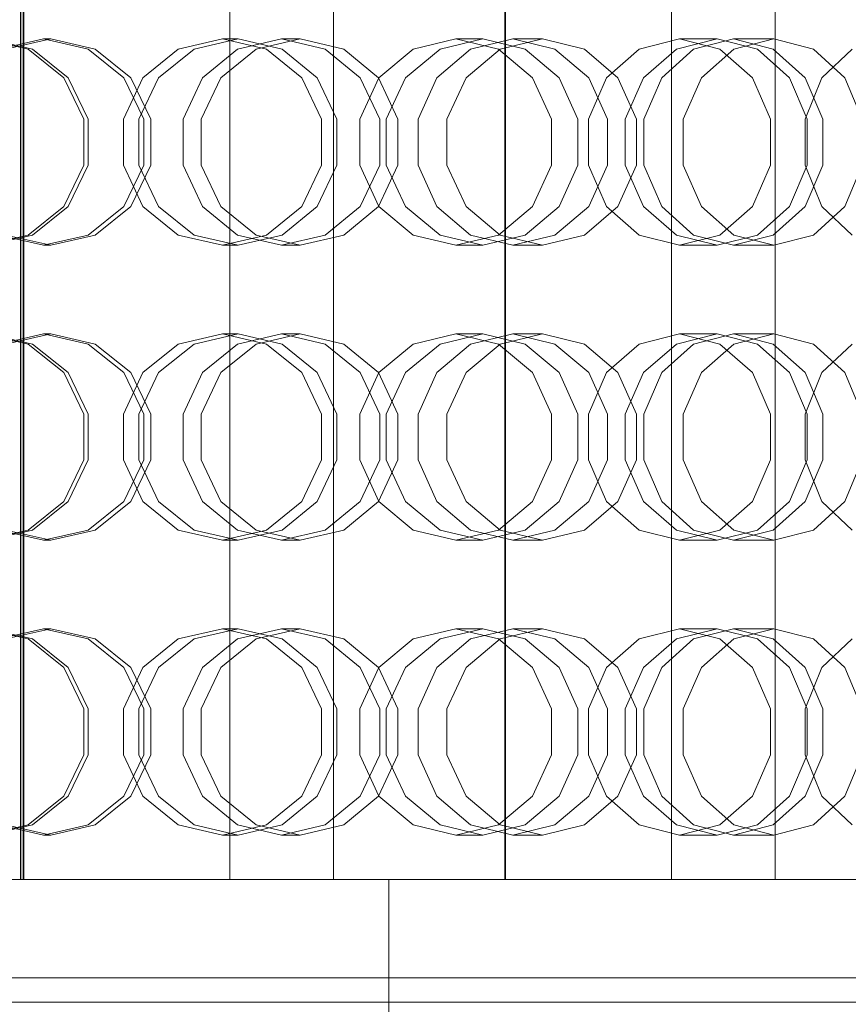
# Model space of a CAD drawing. Header units: millimetres. Extents: x -2233 to 61924, y -68080 to 6847.
# Tile 629 of 656: x 25276 to 25444, y -18185 to -17985. Entities that reach past the tile are written whole.
import ezdxf

# ---------------------------------------------------------------- set-up
doc = ezdxf.new("R2010")
doc.units = ezdxf.units.MM
doc.layers.add('superior_briquetadora', color=7, linetype='Continuous', lineweight=0)
doc.layers.add('superior_C05', color=7, linetype='Continuous', lineweight=0)

msp = doc.modelspace()

# ---------------------------------------------------------------- linework, layer by layer
at = {"layer": 'superior_briquetadora'}
for p, q in [((25275.981, -18160), (25275.981, -17800)), ((25276.085, -18160), (25276.085, -17800)), ((25276.55, -17800), (25276.55, -18160)), ((25276.655, -18160), (25276.655, -17800)), ((25318.548, -18160), (25318.548, -17800)), ((25339.646, -18160), (25339.646, -17800)), ((25374.567, -17800), (25374.567, -18160)), ((25374.667, -18160), (25374.667, -17800)), ((25408.44, -18160), (25408.44, -17800)), ((25429.538, -18160), (25429.538, -17800)), ((25277.532, -17991.08), (25268.431, -17989)), ((25269.314, -17989), (25278.411, -17991.08)), ((25271.571, -17991.08), (25280.652, -17989)), ((25282.123, -17989), (25273.032, -17991.08)), ((25280.652, -17989), (25282.123, -17989)), ((25280.652, -17989), (25289.733, -17991.08)), ((25291.196, -17991.08), (25282.123, -17989)), ((25317.065, -17989), (25308.1, -17991.08)), ((25311.303, -17991.08), (25320.287, -17989)), ((25317.065, -17989), (25320.287, -17989)), ((25326.029, -17991.08), (25317.065, -17989)), ((25320.17, -17991.08), (25329.076, -17989)), ((25320.287, -17989), (25329.233, -17991.08)), ((25332.876, -17989), (25323.947, -17991.08)), ((25329.076, -17989), (25332.876, -17989)), ((25329.076, -17989), (25337.982, -17991.08)), ((25341.761, -17991.08), (25332.876, -17989)), ((25364.552, -17989), (25355.877, -17991.08)), ((25361.35, -17991.08), (25370.058, -17989)), ((25364.552, -17989), (25370.058, -17989)), ((25373.226, -17991.08), (25364.552, -17989)), ((25367.57, -17991.08), (25376.149, -17989)), ((25370.058, -17989), (25378.701, -17991.08)), ((25382.213, -17989), (25373.597, -17991.08)), ((25376.149, -17989), (25382.213, -17989)), ((25376.149, -17989), (25384.727, -17991.08)), ((25390.757, -17991.08), (25382.213, -17989)), ((25410.08, -17989), (25401.843, -17991.08)), ((25409.493, -17991.08), (25417.776, -17989)), ((25410.08, -17989), (25417.776, -17989)), ((25418.317, -17991.08), (25410.08, -17989)), ((25412.959, -17991.08), (25421.064, -17989)), ((25417.776, -17989), (25425.968, -17991.08)), ((25421.064, -17989), (25429.288, -17989)), ((25421.064, -17989), (25429.169, -17991.08)), ((25429.288, -17989), (25421.134, -17991.08)), ((25437.345, -17991.08), (25429.288, -17989)), ((25284.83, -17996.907), (25277.532, -17991.08)), ((25278.411, -17991.08), (25285.696, -17996.906)), ((25289.733, -17991.08), (25297.015, -17996.907)), ((25298.458, -17996.906), (25291.196, -17991.08)), ((25308.1, -17991.08), (25300.911, -17996.907)), ((25304.072, -17996.906), (25311.303, -17991.08)), ((25313.028, -17996.907), (25320.17, -17991.08)), ((25323.947, -17991.08), (25316.755, -17996.906)), ((25333.218, -17996.907), (25326.029, -17991.08)), ((25329.233, -17991.08), (25336.378, -17996.906)), ((25337.982, -17991.08), (25345.124, -17996.907)), ((25348.852, -17996.906), (25341.761, -17991.08)), ((25355.877, -17991.08), (25348.92, -17996.907)), ((25354.322, -17996.906), (25361.35, -17991.08)), ((25360.69, -17996.907), (25367.57, -17991.08)), ((25373.597, -17991.08), (25366.638, -17996.906)), ((25380.183, -17996.907), (25373.226, -17991.08)), ((25378.701, -17991.08), (25385.584, -17996.906)), ((25384.727, -17991.08), (25391.607, -17996.907)), ((25397.555, -17996.906), (25390.757, -17991.08)), ((25401.843, -17991.08), (25395.238, -17996.907)), ((25402.787, -17996.906), (25409.493, -17991.08)), ((25406.459, -17996.907), (25412.959, -17991.08)), ((25421.134, -17991.08), (25414.527, -17996.906)), ((25424.922, -17996.907), (25418.317, -17991.08)), ((25425.968, -17991.08), (25432.471, -17996.906)), ((25429.169, -17991.08), (25435.668, -17996.907)), ((25443.735, -17996.906), (25437.345, -17991.08)), ((25445.213, -17991.08), (25439.072, -17996.907)), ((25288.88, -18005.327), (25284.83, -17996.907)), ((25285.696, -17996.906), (25289.737, -18005.326)), ((25300.911, -17996.907), (25296.922, -18005.327)), ((25297.015, -17996.907), (25301.057, -18005.327)), ((25302.484, -18005.326), (25298.458, -17996.906)), ((25300.049, -18005.326), (25304.072, -17996.906)), ((25309.064, -18005.327), (25313.028, -17996.907)), ((25316.755, -17996.906), (25312.751, -18005.326)), ((25337.207, -18005.327), (25333.218, -17996.907)), ((25336.378, -17996.906), (25340.334, -18005.326)), ((25348.92, -17996.907), (25345.06, -18005.327)), ((25345.124, -17996.907), (25349.088, -18005.327)), ((25352.775, -18005.326), (25348.852, -17996.906)), ((25350.402, -18005.326), (25354.322, -17996.906)), ((25356.872, -18005.327), (25360.69, -17996.907)), ((25366.638, -17996.906), (25362.756, -18005.326)), ((25384.044, -18005.327), (25380.183, -17996.907)), ((25385.584, -17996.906), (25389.386, -18005.326)), ((25395.238, -17996.907), (25391.572, -18005.327)), ((25391.607, -17996.907), (25395.425, -18005.327)), ((25401.309, -18005.326), (25397.555, -17996.906)), ((25399.04, -18005.326), (25402.787, -17996.906)), ((25402.852, -18005.327), (25406.459, -17996.907)), ((25414.527, -17996.906), (25410.832, -18005.326)), ((25428.588, -18005.327), (25424.922, -17996.907)), ((25432.471, -17996.906), (25436.055, -18005.326)), ((25439.072, -17996.907), (25435.664, -18005.327)), ((25435.668, -17996.907), (25439.275, -18005.327)), ((25447.255, -18005.326), (25443.735, -17996.906)), ((25288.88, -18014.673), (25288.88, -18005.327)), ((25289.737, -18005.326), (25289.737, -18014.674)), ((25296.922, -18005.327), (25296.922, -18014.673)), ((25300.049, -18014.674), (25300.049, -18005.326)), ((25301.057, -18005.327), (25301.057, -18014.673)), ((25302.484, -18014.674), (25302.484, -18005.326)), ((25309.064, -18014.673), (25309.064, -18005.327)), ((25312.751, -18005.326), (25312.751, -18014.674)), ((25337.207, -18014.673), (25337.207, -18005.327)), ((25340.334, -18005.326), (25340.334, -18014.674)), ((25345.06, -18005.327), (25345.06, -18014.673)), ((25349.088, -18005.327), (25349.088, -18014.673)), ((25350.402, -18014.674), (25350.402, -18005.326)), ((25352.775, -18014.674), (25352.775, -18005.326)), ((25356.872, -18014.673), (25356.872, -18005.327)), ((25362.756, -18005.326), (25362.756, -18014.674)), ((25384.044, -18014.673), (25384.044, -18005.327)), ((25389.386, -18005.326), (25389.386, -18014.674)), ((25391.572, -18005.327), (25391.572, -18014.673)), ((25395.425, -18005.327), (25395.425, -18014.673)), ((25399.04, -18014.674), (25399.04, -18005.326)), ((25401.309, -18014.674), (25401.309, -18005.326)), ((25402.852, -18014.673), (25402.852, -18005.327)), ((25410.832, -18005.326), (25410.832, -18014.674)), ((25428.588, -18014.673), (25428.588, -18005.327)), ((25435.664, -18005.327), (25435.664, -18014.673)), ((25436.055, -18005.326), (25436.055, -18014.674)), ((25439.275, -18005.327), (25439.275, -18014.673)), ((25284.83, -18023.093), (25288.88, -18014.673)), ((25289.737, -18014.674), (25285.696, -18023.094)), ((25296.922, -18014.673), (25300.911, -18023.093)), ((25301.057, -18014.673), (25297.015, -18023.093)), ((25298.458, -18023.094), (25302.484, -18014.674)), ((25304.072, -18023.094), (25300.049, -18014.674)), ((25313.028, -18023.093), (25309.064, -18014.673)), ((25312.751, -18014.674), (25316.755, -18023.094)), ((25333.218, -18023.093), (25337.207, -18014.673)), ((25340.334, -18014.674), (25336.378, -18023.094)), ((25345.06, -18014.673), (25348.92, -18023.093)), ((25349.088, -18014.673), (25345.124, -18023.093)), ((25348.852, -18023.094), (25352.775, -18014.674)), ((25354.322, -18023.094), (25350.402, -18014.674)), ((25360.69, -18023.093), (25356.872, -18014.673)), ((25362.756, -18014.674), (25366.638, -18023.094)), ((25380.183, -18023.093), (25384.044, -18014.673)), ((25389.386, -18014.674), (25385.584, -18023.094)), ((25391.572, -18014.673), (25395.238, -18023.093)), ((25395.425, -18014.673), (25391.607, -18023.093)), ((25397.555, -18023.094), (25401.309, -18014.674)), ((25402.787, -18023.094), (25399.04, -18014.674)), ((25406.459, -18023.093), (25402.852, -18014.673)), ((25410.832, -18014.674), (25414.527, -18023.094)), ((25424.922, -18023.093), (25428.588, -18014.673)), ((25436.055, -18014.674), (25432.471, -18023.094)), ((25435.664, -18014.673), (25439.072, -18023.093)), ((25439.275, -18014.673), (25435.668, -18023.093)), ((25443.735, -18023.094), (25447.255, -18014.674)), ((25277.532, -18028.92), (25284.83, -18023.093)), ((25285.696, -18023.094), (25278.41, -18028.92)), ((25297.015, -18023.093), (25289.733, -18028.92)), ((25291.196, -18028.92), (25298.458, -18023.094)), ((25300.911, -18023.093), (25308.1, -18028.92)), ((25311.303, -18028.92), (25304.072, -18023.094)), ((25320.17, -18028.92), (25313.028, -18023.093)), ((25316.755, -18023.094), (25323.947, -18028.92)), ((25326.029, -18028.92), (25333.218, -18023.093)), ((25336.378, -18023.094), (25329.233, -18028.92)), ((25345.124, -18023.093), (25337.982, -18028.92)), ((25341.761, -18028.92), (25348.852, -18023.094)), ((25348.92, -18023.093), (25355.877, -18028.92)), ((25361.35, -18028.92), (25354.322, -18023.094)), ((25367.57, -18028.92), (25360.69, -18023.093)), ((25366.638, -18023.094), (25373.597, -18028.92)), ((25373.226, -18028.92), (25380.183, -18023.093)), ((25385.584, -18023.094), (25378.701, -18028.92)), ((25391.607, -18023.093), (25384.727, -18028.92)), ((25390.757, -18028.92), (25397.555, -18023.094)), ((25395.238, -18023.093), (25401.843, -18028.92)), ((25409.493, -18028.92), (25402.787, -18023.094)), ((25412.959, -18028.92), (25406.459, -18023.093)), ((25414.527, -18023.094), (25421.134, -18028.92)), ((25418.317, -18028.92), (25424.922, -18023.093)), ((25432.471, -18023.094), (25425.968, -18028.92)), ((25435.668, -18023.093), (25429.169, -18028.92)), ((25437.345, -18028.92), (25443.735, -18023.094)), ((25439.072, -18023.093), (25445.213, -18028.92)), ((25268.431, -18031), (25277.532, -18028.92)), ((25278.41, -18028.92), (25269.314, -18031)), ((25280.652, -18031), (25271.571, -18028.92)), ((25273.032, -18028.92), (25282.123, -18031)), ((25289.733, -18028.92), (25280.652, -18031)), ((25282.123, -18031), (25291.196, -18028.92)), ((25308.1, -18028.92), (25317.065, -18031)), ((25320.287, -18031), (25311.303, -18028.92)), ((25317.065, -18031), (25326.029, -18028.92)), ((25329.076, -18031), (25320.17, -18028.92)), ((25329.233, -18028.92), (25320.287, -18031)), ((25323.947, -18028.92), (25332.876, -18031)), ((25337.982, -18028.92), (25329.076, -18031)), ((25332.876, -18031), (25341.761, -18028.92)), ((25355.877, -18028.92), (25364.552, -18031)), ((25370.058, -18031), (25361.35, -18028.92)), ((25364.552, -18031), (25373.226, -18028.92)), ((25376.149, -18031), (25367.57, -18028.92)), ((25378.701, -18028.92), (25370.058, -18031)), ((25373.597, -18028.92), (25382.213, -18031)), ((25384.727, -18028.92), (25376.149, -18031)), ((25382.213, -18031), (25390.757, -18028.92)), ((25401.843, -18028.92), (25410.08, -18031)), ((25417.776, -18031), (25409.493, -18028.92)), ((25410.08, -18031), (25418.317, -18028.92)), ((25421.064, -18031), (25412.959, -18028.92)), ((25425.968, -18028.92), (25417.776, -18031)), ((25429.169, -18028.92), (25421.064, -18031)), ((25421.134, -18028.92), (25429.288, -18031)), ((25429.288, -18031), (25437.345, -18028.92)), ((25280.652, -18031), (25282.123, -18031)), ((25317.065, -18031), (25320.287, -18031)), ((25329.076, -18031), (25332.876, -18031)), ((25364.552, -18031), (25370.058, -18031)), ((25376.149, -18031), (25382.213, -18031)), ((25410.08, -18031), (25417.776, -18031)), ((25421.064, -18031), (25429.288, -18031)), ((25277.532, -18051.08), (25268.431, -18049)), ((25269.314, -18049), (25278.411, -18051.08)), ((25271.571, -18051.08), (25280.652, -18049)), ((25282.123, -18049), (25273.032, -18051.08)), ((25280.652, -18049), (25282.123, -18049)), ((25280.652, -18049), (25289.733, -18051.08)), ((25291.196, -18051.08), (25282.123, -18049)), ((25317.065, -18049), (25308.1, -18051.08)), ((25311.303, -18051.08), (25320.287, -18049)), ((25317.065, -18049), (25320.287, -18049)), ((25326.029, -18051.08), (25317.065, -18049)), ((25320.17, -18051.08), (25329.076, -18049)), ((25320.287, -18049), (25329.233, -18051.08)), ((25332.876, -18049), (25323.947, -18051.08)), ((25329.076, -18049), (25332.876, -18049)), ((25329.076, -18049), (25337.982, -18051.08)), ((25341.761, -18051.08), (25332.876, -18049)), ((25364.552, -18049), (25355.877, -18051.08)), ((25361.35, -18051.08), (25370.058, -18049)), ((25364.552, -18049), (25370.058, -18049)), ((25373.226, -18051.08), (25364.552, -18049)), ((25367.57, -18051.08), (25376.149, -18049)), ((25370.058, -18049), (25378.701, -18051.08)), ((25382.213, -18049), (25373.597, -18051.08)), ((25376.149, -18049), (25382.213, -18049)), ((25376.149, -18049), (25384.727, -18051.08)), ((25390.757, -18051.08), (25382.213, -18049)), ((25410.08, -18049), (25401.843, -18051.08)), ((25409.493, -18051.08), (25417.776, -18049)), ((25410.08, -18049), (25417.776, -18049)), ((25418.317, -18051.08), (25410.08, -18049)), ((25412.959, -18051.08), (25421.064, -18049)), ((25417.776, -18049), (25425.968, -18051.08)), ((25421.064, -18049), (25429.288, -18049)), ((25421.064, -18049), (25429.169, -18051.08)), ((25429.288, -18049), (25421.134, -18051.08)), ((25437.345, -18051.08), (25429.288, -18049)), ((25284.83, -18056.907), (25277.532, -18051.08)), ((25278.411, -18051.08), (25285.696, -18056.906)), ((25289.733, -18051.08), (25297.015, -18056.907)), ((25298.458, -18056.906), (25291.196, -18051.08)), ((25308.1, -18051.08), (25300.911, -18056.907)), ((25304.072, -18056.906), (25311.303, -18051.08)), ((25313.028, -18056.907), (25320.17, -18051.08)), ((25323.947, -18051.08), (25316.755, -18056.906)), ((25333.218, -18056.907), (25326.029, -18051.08)), ((25329.233, -18051.08), (25336.378, -18056.906)), ((25337.982, -18051.08), (25345.124, -18056.907)), ((25348.852, -18056.906), (25341.761, -18051.08)), ((25355.877, -18051.08), (25348.92, -18056.907)), ((25354.322, -18056.906), (25361.35, -18051.08)), ((25360.69, -18056.907), (25367.57, -18051.08)), ((25373.597, -18051.08), (25366.638, -18056.906)), ((25380.183, -18056.907), (25373.226, -18051.08)), ((25378.701, -18051.08), (25385.584, -18056.906)), ((25384.727, -18051.08), (25391.607, -18056.907)), ((25397.555, -18056.906), (25390.757, -18051.08)), ((25401.843, -18051.08), (25395.238, -18056.907)), ((25402.787, -18056.906), (25409.493, -18051.08)), ((25406.459, -18056.907), (25412.959, -18051.08)), ((25421.134, -18051.08), (25414.527, -18056.906)), ((25424.922, -18056.907), (25418.317, -18051.08)), ((25425.968, -18051.08), (25432.471, -18056.906)), ((25429.169, -18051.08), (25435.668, -18056.907)), ((25443.735, -18056.906), (25437.345, -18051.08)), ((25445.213, -18051.08), (25439.072, -18056.907)), ((25288.88, -18065.327), (25284.83, -18056.907)), ((25285.696, -18056.906), (25289.737, -18065.326)), ((25300.911, -18056.907), (25296.922, -18065.327)), ((25297.015, -18056.907), (25301.057, -18065.327)), ((25302.484, -18065.326), (25298.458, -18056.906)), ((25300.049, -18065.326), (25304.072, -18056.906)), ((25309.064, -18065.327), (25313.028, -18056.907)), ((25316.755, -18056.906), (25312.751, -18065.326)), ((25337.207, -18065.327), (25333.218, -18056.907)), ((25336.378, -18056.906), (25340.334, -18065.326)), ((25348.92, -18056.907), (25345.06, -18065.327)), ((25345.124, -18056.907), (25349.088, -18065.327)), ((25352.775, -18065.326), (25348.852, -18056.906)), ((25350.402, -18065.326), (25354.322, -18056.906)), ((25356.872, -18065.327), (25360.69, -18056.907)), ((25366.638, -18056.906), (25362.756, -18065.326)), ((25384.044, -18065.327), (25380.183, -18056.907)), ((25385.584, -18056.906), (25389.386, -18065.326)), ((25395.238, -18056.907), (25391.572, -18065.327)), ((25391.607, -18056.907), (25395.425, -18065.327)), ((25401.309, -18065.326), (25397.555, -18056.906)), ((25399.04, -18065.326), (25402.787, -18056.906)), ((25402.852, -18065.327), (25406.459, -18056.907)), ((25414.527, -18056.906), (25410.832, -18065.326)), ((25428.588, -18065.327), (25424.922, -18056.907)), ((25432.471, -18056.906), (25436.055, -18065.326)), ((25439.072, -18056.907), (25435.664, -18065.327)), ((25435.668, -18056.907), (25439.275, -18065.327)), ((25447.255, -18065.326), (25443.735, -18056.906)), ((25288.88, -18074.673), (25288.88, -18065.327)), ((25289.737, -18065.326), (25289.737, -18074.674)), ((25296.922, -18065.327), (25296.922, -18074.673)), ((25300.049, -18074.674), (25300.049, -18065.326)), ((25301.057, -18065.327), (25301.057, -18074.673)), ((25302.484, -18074.674), (25302.484, -18065.326)), ((25309.064, -18074.673), (25309.064, -18065.327)), ((25312.751, -18065.326), (25312.751, -18074.674)), ((25337.207, -18074.673), (25337.207, -18065.327)), ((25340.334, -18065.326), (25340.334, -18074.674)), ((25345.06, -18065.327), (25345.06, -18074.673)), ((25349.088, -18065.327), (25349.088, -18074.673)), ((25350.402, -18074.674), (25350.402, -18065.326)), ((25352.775, -18074.674), (25352.775, -18065.326)), ((25356.872, -18074.673), (25356.872, -18065.327)), ((25362.756, -18065.326), (25362.756, -18074.674)), ((25384.044, -18074.673), (25384.044, -18065.327)), ((25389.386, -18065.326), (25389.386, -18074.674)), ((25391.572, -18065.327), (25391.572, -18074.673)), ((25395.425, -18065.327), (25395.425, -18074.673)), ((25399.04, -18074.674), (25399.04, -18065.326)), ((25401.309, -18074.674), (25401.309, -18065.326)), ((25402.852, -18074.673), (25402.852, -18065.327)), ((25410.832, -18065.326), (25410.832, -18074.674)), ((25428.588, -18074.673), (25428.588, -18065.327)), ((25435.664, -18065.327), (25435.664, -18074.673)), ((25436.055, -18065.326), (25436.055, -18074.674)), ((25439.275, -18065.327), (25439.275, -18074.673)), ((25284.83, -18083.093), (25288.88, -18074.673)), ((25289.737, -18074.674), (25285.696, -18083.094)), ((25296.922, -18074.673), (25300.911, -18083.093)), ((25301.057, -18074.673), (25297.015, -18083.093)), ((25298.458, -18083.094), (25302.484, -18074.674)), ((25304.072, -18083.094), (25300.049, -18074.674)), ((25313.028, -18083.093), (25309.064, -18074.673)), ((25312.751, -18074.674), (25316.755, -18083.094)), ((25333.218, -18083.093), (25337.207, -18074.673)), ((25340.334, -18074.674), (25336.378, -18083.094)), ((25345.06, -18074.673), (25348.92, -18083.093)), ((25349.088, -18074.673), (25345.124, -18083.093)), ((25348.852, -18083.094), (25352.775, -18074.674)), ((25354.322, -18083.094), (25350.402, -18074.674)), ((25360.69, -18083.093), (25356.872, -18074.673)), ((25362.756, -18074.674), (25366.638, -18083.094)), ((25380.183, -18083.093), (25384.044, -18074.673)), ((25389.386, -18074.674), (25385.584, -18083.094)), ((25391.572, -18074.673), (25395.238, -18083.093)), ((25395.425, -18074.673), (25391.607, -18083.093)), ((25397.555, -18083.094), (25401.309, -18074.674)), ((25402.787, -18083.094), (25399.04, -18074.674)), ((25406.459, -18083.093), (25402.852, -18074.673)), ((25410.832, -18074.674), (25414.527, -18083.094)), ((25424.922, -18083.093), (25428.588, -18074.673)), ((25436.055, -18074.674), (25432.471, -18083.094)), ((25435.664, -18074.673), (25439.072, -18083.093)), ((25439.275, -18074.673), (25435.668, -18083.093)), ((25443.735, -18083.094), (25447.255, -18074.674)), ((25277.532, -18088.92), (25284.83, -18083.093)), ((25285.696, -18083.094), (25278.41, -18088.92)), ((25297.015, -18083.093), (25289.733, -18088.92)), ((25291.196, -18088.92), (25298.458, -18083.094)), ((25300.911, -18083.093), (25308.1, -18088.92)), ((25311.303, -18088.92), (25304.072, -18083.094)), ((25320.17, -18088.92), (25313.028, -18083.093)), ((25316.755, -18083.094), (25323.947, -18088.92)), ((25326.029, -18088.92), (25333.218, -18083.093)), ((25336.378, -18083.094), (25329.233, -18088.92)), ((25345.124, -18083.093), (25337.982, -18088.92)), ((25341.761, -18088.92), (25348.852, -18083.094)), ((25348.92, -18083.093), (25355.877, -18088.92)), ((25361.35, -18088.92), (25354.322, -18083.094)), ((25367.57, -18088.92), (25360.69, -18083.093)), ((25366.638, -18083.094), (25373.597, -18088.92)), ((25373.226, -18088.92), (25380.183, -18083.093)), ((25385.584, -18083.094), (25378.701, -18088.92)), ((25391.607, -18083.093), (25384.727, -18088.92)), ((25390.757, -18088.92), (25397.555, -18083.094)), ((25395.238, -18083.093), (25401.843, -18088.92)), ((25409.493, -18088.92), (25402.787, -18083.094)), ((25412.959, -18088.92), (25406.459, -18083.093)), ((25414.527, -18083.094), (25421.134, -18088.92)), ((25418.317, -18088.92), (25424.922, -18083.093)), ((25432.471, -18083.094), (25425.968, -18088.92)), ((25435.668, -18083.093), (25429.169, -18088.92)), ((25437.345, -18088.92), (25443.735, -18083.094)), ((25439.072, -18083.093), (25445.213, -18088.92)), ((25268.431, -18091), (25277.532, -18088.92)), ((25278.41, -18088.92), (25269.314, -18091)), ((25280.652, -18091), (25271.571, -18088.92)), ((25273.032, -18088.92), (25282.123, -18091)), ((25289.733, -18088.92), (25280.652, -18091)), ((25282.123, -18091), (25291.196, -18088.92)), ((25308.1, -18088.92), (25317.065, -18091)), ((25320.287, -18091), (25311.303, -18088.92)), ((25317.065, -18091), (25326.029, -18088.92)), ((25329.076, -18091), (25320.17, -18088.92)), ((25329.233, -18088.92), (25320.287, -18091)), ((25323.947, -18088.92), (25332.876, -18091)), ((25337.982, -18088.92), (25329.076, -18091)), ((25332.876, -18091), (25341.761, -18088.92)), ((25355.877, -18088.92), (25364.552, -18091)), ((25370.058, -18091), (25361.35, -18088.92)), ((25364.552, -18091), (25373.226, -18088.92)), ((25376.149, -18091), (25367.57, -18088.92)), ((25378.701, -18088.92), (25370.058, -18091)), ((25373.597, -18088.92), (25382.213, -18091)), ((25384.727, -18088.92), (25376.149, -18091)), ((25382.213, -18091), (25390.757, -18088.92)), ((25401.843, -18088.92), (25410.08, -18091)), ((25417.776, -18091), (25409.493, -18088.92)), ((25410.08, -18091), (25418.317, -18088.92)), ((25421.064, -18091), (25412.959, -18088.92)), ((25425.968, -18088.92), (25417.776, -18091)), ((25429.169, -18088.92), (25421.064, -18091)), ((25421.134, -18088.92), (25429.288, -18091)), ((25429.288, -18091), (25437.345, -18088.92)), ((25280.652, -18091), (25282.123, -18091)), ((25317.065, -18091), (25320.287, -18091)), ((25329.076, -18091), (25332.876, -18091)), ((25364.552, -18091), (25370.058, -18091)), ((25376.149, -18091), (25382.213, -18091)), ((25410.08, -18091), (25417.776, -18091)), ((25421.064, -18091), (25429.288, -18091)), ((25277.532, -18111.08), (25268.431, -18109)), ((25269.314, -18109), (25278.411, -18111.08)), ((25271.571, -18111.08), (25280.652, -18109)), ((25282.123, -18109), (25273.032, -18111.08)), ((25280.652, -18109), (25282.123, -18109)), ((25280.652, -18109), (25289.733, -18111.08)), ((25291.196, -18111.08), (25282.123, -18109)), ((25317.065, -18109), (25308.1, -18111.08)), ((25311.303, -18111.08), (25320.287, -18109)), ((25317.065, -18109), (25320.287, -18109)), ((25326.029, -18111.08), (25317.065, -18109)), ((25320.17, -18111.08), (25329.076, -18109)), ((25320.287, -18109), (25329.233, -18111.08)), ((25332.876, -18109), (25323.947, -18111.08)), ((25329.076, -18109), (25332.876, -18109)), ((25329.076, -18109), (25337.982, -18111.08)), ((25341.761, -18111.08), (25332.876, -18109)), ((25364.552, -18109), (25355.877, -18111.08)), ((25361.35, -18111.08), (25370.058, -18109)), ((25364.552, -18109), (25370.058, -18109)), ((25373.226, -18111.08), (25364.552, -18109)), ((25367.57, -18111.08), (25376.149, -18109)), ((25370.058, -18109), (25378.701, -18111.08)), ((25382.213, -18109), (25373.597, -18111.08)), ((25376.149, -18109), (25382.213, -18109)), ((25376.149, -18109), (25384.727, -18111.08)), ((25390.757, -18111.08), (25382.213, -18109)), ((25410.08, -18109), (25401.843, -18111.08)), ((25409.493, -18111.08), (25417.776, -18109)), ((25410.08, -18109), (25417.776, -18109)), ((25418.317, -18111.08), (25410.08, -18109)), ((25412.959, -18111.08), (25421.064, -18109)), ((25417.776, -18109), (25425.968, -18111.08)), ((25421.064, -18109), (25429.288, -18109)), ((25421.064, -18109), (25429.169, -18111.08)), ((25429.288, -18109), (25421.134, -18111.08)), ((25437.345, -18111.08), (25429.288, -18109)), ((25284.83, -18116.907), (25277.532, -18111.08)), ((25278.411, -18111.08), (25285.696, -18116.906)), ((25289.733, -18111.08), (25297.015, -18116.907)), ((25298.458, -18116.906), (25291.196, -18111.08)), ((25308.1, -18111.08), (25300.911, -18116.907)), ((25304.072, -18116.906), (25311.303, -18111.08)), ((25313.028, -18116.907), (25320.17, -18111.08)), ((25323.947, -18111.08), (25316.755, -18116.906)), ((25333.218, -18116.907), (25326.029, -18111.08)), ((25329.233, -18111.08), (25336.378, -18116.906)), ((25337.982, -18111.08), (25345.124, -18116.907)), ((25348.852, -18116.906), (25341.761, -18111.08)), ((25355.877, -18111.08), (25348.92, -18116.907)), ((25354.322, -18116.906), (25361.35, -18111.08)), ((25360.69, -18116.907), (25367.57, -18111.08)), ((25373.597, -18111.08), (25366.638, -18116.906)), ((25380.183, -18116.907), (25373.226, -18111.08)), ((25378.701, -18111.08), (25385.584, -18116.906)), ((25384.727, -18111.08), (25391.607, -18116.907)), ((25397.555, -18116.906), (25390.757, -18111.08)), ((25401.843, -18111.08), (25395.238, -18116.907)), ((25402.787, -18116.906), (25409.493, -18111.08)), ((25406.459, -18116.907), (25412.959, -18111.08)), ((25421.134, -18111.08), (25414.527, -18116.906)), ((25424.922, -18116.907), (25418.317, -18111.08)), ((25425.968, -18111.08), (25432.471, -18116.906)), ((25429.169, -18111.08), (25435.668, -18116.907)), ((25443.735, -18116.906), (25437.345, -18111.08)), ((25445.213, -18111.08), (25439.072, -18116.907)), ((25288.88, -18125.327), (25284.83, -18116.907)), ((25285.696, -18116.906), (25289.737, -18125.326)), ((25300.911, -18116.907), (25296.922, -18125.327)), ((25297.015, -18116.907), (25301.057, -18125.327)), ((25302.484, -18125.326), (25298.458, -18116.906)), ((25300.049, -18125.326), (25304.072, -18116.906)), ((25309.064, -18125.327), (25313.028, -18116.907)), ((25316.755, -18116.906), (25312.751, -18125.326)), ((25337.207, -18125.327), (25333.218, -18116.907)), ((25336.378, -18116.906), (25340.334, -18125.326)), ((25348.92, -18116.907), (25345.06, -18125.327)), ((25345.124, -18116.907), (25349.088, -18125.327)), ((25352.775, -18125.326), (25348.852, -18116.906)), ((25350.402, -18125.326), (25354.322, -18116.906)), ((25356.872, -18125.327), (25360.69, -18116.907)), ((25366.638, -18116.906), (25362.756, -18125.326)), ((25384.044, -18125.327), (25380.183, -18116.907)), ((25385.584, -18116.906), (25389.386, -18125.326)), ((25395.238, -18116.907), (25391.572, -18125.327)), ((25391.607, -18116.907), (25395.425, -18125.327)), ((25401.309, -18125.326), (25397.555, -18116.906)), ((25399.04, -18125.326), (25402.787, -18116.906)), ((25402.852, -18125.327), (25406.459, -18116.907)), ((25414.527, -18116.906), (25410.832, -18125.326)), ((25428.588, -18125.327), (25424.922, -18116.907)), ((25432.471, -18116.906), (25436.055, -18125.326)), ((25439.072, -18116.907), (25435.664, -18125.327)), ((25435.668, -18116.907), (25439.275, -18125.327)), ((25447.255, -18125.326), (25443.735, -18116.906)), ((25288.88, -18134.673), (25288.88, -18125.327)), ((25289.737, -18125.326), (25289.737, -18134.674)), ((25296.922, -18125.327), (25296.922, -18134.673)), ((25300.049, -18134.674), (25300.049, -18125.326)), ((25301.057, -18125.327), (25301.057, -18134.673)), ((25302.484, -18134.674), (25302.484, -18125.326)), ((25309.064, -18134.673), (25309.064, -18125.327)), ((25312.751, -18125.326), (25312.751, -18134.674)), ((25337.207, -18134.673), (25337.207, -18125.327)), ((25340.334, -18125.326), (25340.334, -18134.674)), ((25345.06, -18125.327), (25345.06, -18134.673)), ((25349.088, -18125.327), (25349.088, -18134.673)), ((25350.402, -18134.674), (25350.402, -18125.326)), ((25352.775, -18134.674), (25352.775, -18125.326)), ((25356.872, -18134.673), (25356.872, -18125.327)), ((25362.756, -18125.326), (25362.756, -18134.674)), ((25384.044, -18134.673), (25384.044, -18125.327)), ((25389.386, -18125.326), (25389.386, -18134.674)), ((25391.572, -18125.327), (25391.572, -18134.673)), ((25395.425, -18125.327), (25395.425, -18134.673)), ((25399.04, -18134.674), (25399.04, -18125.326)), ((25401.309, -18134.674), (25401.309, -18125.326)), ((25402.852, -18134.673), (25402.852, -18125.327)), ((25410.832, -18125.326), (25410.832, -18134.674)), ((25428.588, -18134.673), (25428.588, -18125.327)), ((25435.664, -18125.327), (25435.664, -18134.673)), ((25436.055, -18125.326), (25436.055, -18134.674)), ((25439.275, -18125.327), (25439.275, -18134.673)), ((25284.83, -18143.093), (25288.88, -18134.673)), ((25289.737, -18134.674), (25285.696, -18143.094)), ((25296.922, -18134.673), (25300.911, -18143.093)), ((25301.057, -18134.673), (25297.015, -18143.093)), ((25298.458, -18143.094), (25302.484, -18134.674)), ((25304.072, -18143.094), (25300.049, -18134.674)), ((25313.028, -18143.093), (25309.064, -18134.673)), ((25312.751, -18134.674), (25316.755, -18143.094)), ((25333.218, -18143.093), (25337.207, -18134.673)), ((25340.334, -18134.674), (25336.378, -18143.094)), ((25345.06, -18134.673), (25348.92, -18143.093)), ((25349.088, -18134.673), (25345.124, -18143.093)), ((25348.852, -18143.094), (25352.775, -18134.674)), ((25354.322, -18143.094), (25350.402, -18134.674)), ((25360.69, -18143.093), (25356.872, -18134.673)), ((25362.756, -18134.674), (25366.638, -18143.094)), ((25380.183, -18143.093), (25384.044, -18134.673)), ((25389.386, -18134.674), (25385.584, -18143.094)), ((25391.572, -18134.673), (25395.238, -18143.093)), ((25395.425, -18134.673), (25391.607, -18143.093)), ((25397.555, -18143.094), (25401.309, -18134.674)), ((25402.787, -18143.094), (25399.04, -18134.674)), ((25406.459, -18143.093), (25402.852, -18134.673)), ((25410.832, -18134.674), (25414.527, -18143.094)), ((25424.922, -18143.093), (25428.588, -18134.673)), ((25436.055, -18134.674), (25432.471, -18143.094)), ((25435.664, -18134.673), (25439.072, -18143.093)), ((25439.275, -18134.673), (25435.668, -18143.093)), ((25443.735, -18143.094), (25447.255, -18134.674)), ((25277.532, -18148.92), (25284.83, -18143.093)), ((25285.696, -18143.094), (25278.41, -18148.92)), ((25297.015, -18143.093), (25289.733, -18148.92)), ((25291.196, -18148.92), (25298.458, -18143.094)), ((25300.911, -18143.093), (25308.1, -18148.92)), ((25311.303, -18148.92), (25304.072, -18143.094)), ((25320.17, -18148.92), (25313.028, -18143.093)), ((25316.755, -18143.094), (25323.947, -18148.92)), ((25326.029, -18148.92), (25333.218, -18143.093)), ((25336.378, -18143.094), (25329.233, -18148.92)), ((25345.124, -18143.093), (25337.982, -18148.92)), ((25341.761, -18148.92), (25348.852, -18143.094)), ((25348.92, -18143.093), (25355.877, -18148.92)), ((25361.35, -18148.92), (25354.322, -18143.094)), ((25367.57, -18148.92), (25360.69, -18143.093)), ((25366.638, -18143.094), (25373.597, -18148.92)), ((25373.226, -18148.92), (25380.183, -18143.093)), ((25385.584, -18143.094), (25378.701, -18148.92)), ((25391.607, -18143.093), (25384.727, -18148.92)), ((25390.757, -18148.92), (25397.555, -18143.094)), ((25395.238, -18143.093), (25401.843, -18148.92)), ((25409.493, -18148.92), (25402.787, -18143.094)), ((25412.959, -18148.92), (25406.459, -18143.093)), ((25414.527, -18143.094), (25421.134, -18148.92)), ((25418.317, -18148.92), (25424.922, -18143.093)), ((25432.471, -18143.094), (25425.968, -18148.92)), ((25435.668, -18143.093), (25429.169, -18148.92)), ((25437.345, -18148.92), (25443.735, -18143.094)), ((25439.072, -18143.093), (25445.213, -18148.92)), ((25268.431, -18151), (25277.532, -18148.92)), ((25278.41, -18148.92), (25269.314, -18151)), ((25280.652, -18151), (25271.571, -18148.92)), ((25273.032, -18148.92), (25282.123, -18151)), ((25289.733, -18148.92), (25280.652, -18151)), ((25282.123, -18151), (25291.196, -18148.92)), ((25308.1, -18148.92), (25317.065, -18151)), ((25320.287, -18151), (25311.303, -18148.92)), ((25317.065, -18151), (25326.029, -18148.92)), ((25329.076, -18151), (25320.17, -18148.92)), ((25329.233, -18148.92), (25320.287, -18151)), ((25323.947, -18148.92), (25332.876, -18151)), ((25337.982, -18148.92), (25329.076, -18151)), ((25332.876, -18151), (25341.761, -18148.92)), ((25355.877, -18148.92), (25364.552, -18151)), ((25370.058, -18151), (25361.35, -18148.92)), ((25364.552, -18151), (25373.226, -18148.92)), ((25376.149, -18151), (25367.57, -18148.92)), ((25378.701, -18148.92), (25370.058, -18151)), ((25373.597, -18148.92), (25382.213, -18151)), ((25384.727, -18148.92), (25376.149, -18151)), ((25382.213, -18151), (25390.757, -18148.92)), ((25401.843, -18148.92), (25410.08, -18151)), ((25417.776, -18151), (25409.493, -18148.92)), ((25410.08, -18151), (25418.317, -18148.92)), ((25421.064, -18151), (25412.959, -18148.92)), ((25425.968, -18148.92), (25417.776, -18151)), ((25429.169, -18148.92), (25421.064, -18151)), ((25421.134, -18148.92), (25429.288, -18151)), ((25429.288, -18151), (25437.345, -18148.92)), ((25280.652, -18151), (25282.123, -18151)), ((25317.065, -18151), (25320.287, -18151)), ((25329.076, -18151), (25332.876, -18151)), ((25364.552, -18151), (25370.058, -18151)), ((25376.149, -18151), (25382.213, -18151)), ((25410.08, -18151), (25417.776, -18151)), ((25421.064, -18151), (25429.288, -18151)), ((25236.703, -18160), (25276.655, -18160)), ((25236.798, -18160), (25276.55, -18160)), ((25282.723, -18160), (25263.503, -18160)), ((25282.749, -18160), (25263.513, -18160)), ((25264.887, -18160), (25284.093, -18160)), ((25269.314, -18160), (25289.133, -18160)), ((25290.369, -18160), (25270.555, -18160)), ((25293.251, -18160), (25274.608, -18160)), ((25275.981, -18160), (25294.694, -18160)), ((25276.55, -18160), (25275.981, -18160)), ((25276.655, -18160), (25276.085, -18160)), ((25276.085, -18160), (25294.8, -18160)), ((25301.14, -18160), (25282.723, -18160)), ((25301.181, -18160), (25282.749, -18160)), ((25284.093, -18160), (25301.992, -18160)), ((25289.133, -18160), (25308.851, -18160)), ((25310.079, -18160), (25290.369, -18160)), ((25310.233, -18160), (25293.251, -18160)), ((25294.694, -18160), (25312.312, -18160)), ((25294.8, -18160), (25312.42, -18160)), ((25318.298, -18160), (25301.14, -18160)), ((25318.353, -18160), (25301.181, -18160)), ((25301.992, -18160), (25317.895, -18160)), ((25308.851, -18160), (25328.418, -18160)), ((25329.635, -18160), (25310.079, -18160)), ((25324.904, -18160), (25310.233, -18160)), ((25312.312, -18160), (25328.405, -18160)), ((25312.42, -18160), (25328.512, -18160)), ((25317.895, -18160), (25331.191, -18160)), ((25333.777, -18160), (25318.298, -18160)), ((25333.844, -18160), (25318.353, -18160)), ((25321.124, -18160), (25318.548, -18160)), ((25318.548, -18160), (25322.814, -18160)), ((25330.151, -18160), (25321.124, -18160)), ((25322.814, -18160), (25333.274, -18160)), ((25336.698, -18160), (25324.904, -18160)), ((25328.405, -18160), (25342.578, -18160)), ((25328.418, -18160), (25347.785, -18160)), ((25328.512, -18160), (25342.684, -18160)), ((25348.987, -18160), (25329.635, -18160)), ((25344.254, -18160), (25330.151, -18160)), ((25331.191, -18160), (25341.37, -18160)), ((25333.274, -18160), (25348.334, -18160)), ((25347.195, -18160), (25333.777, -18160)), ((25347.273, -18160), (25333.844, -18160)), ((25345.163, -18160), (25336.698, -18160)), ((25342.223, -18160), (25339.646, -18160)), ((25339.646, -18160), (25343.913, -18160)), ((25341.37, -18160), (25348.041, -18160)), ((25351.249, -18160), (25342.223, -18160)), ((25342.578, -18160), (25354.484, -18160)), ((25342.684, -18160), (25354.588, -18160)), ((25343.913, -18160), (25354.372, -18160)), ((25361.286, -18160), (25344.254, -18160)), ((25349.974, -18160), (25345.163, -18160)), ((25358.221, -18160), (25347.195, -18160)), ((25358.308, -18160), (25347.273, -18160)), ((25347.785, -18160), (25366.9, -18160)), ((25348.041, -18160), (25350.946, -18160)), ((25348.334, -18160), (25365.702, -18160)), ((25368.085, -18160), (25348.987, -18160)), ((25350.946, -18160), (25349.974, -18160)), ((25350.946, -18160), (25350.946, -18396)), ((25365.352, -18160), (25351.249, -18160)), ((25354.372, -18160), (25369.432, -18160)), ((25354.484, -18160), (25363.83, -18160)), ((25354.588, -18160), (25363.933, -18160)), ((25366.584, -18160), (25358.221, -18160)), ((25366.677, -18160), (25358.308, -18160)), ((25378.654, -18160), (25361.286, -18160)), ((25363.83, -18160), (25370.387, -18160)), ((25363.933, -18160), (25370.489, -18160)), ((25382.384, -18160), (25365.352, -18160)), ((25365.702, -18160), (25382.734, -18160)), ((25372.078, -18160), (25366.584, -18160)), ((25372.176, -18160), (25366.677, -18160)), ((25366.9, -18160), (25385.715, -18160)), ((25386.88, -18160), (25368.085, -18160)), ((25369.432, -18160), (25386.8, -18160)), ((25370.387, -18160), (25373.996, -18160)), ((25370.489, -18160), (25374.097, -18160)), ((25374.567, -18160), (25372.078, -18160)), ((25374.667, -18160), (25372.176, -18160)), ((25373.996, -18160), (25374.567, -18160)), ((25374.097, -18160), (25374.667, -18160)), ((25393.714, -18160), (25378.654, -18160)), ((25399.752, -18160), (25382.384, -18160)), ((25382.734, -18160), (25396.837, -18160)), ((25385.715, -18160), (25404.183, -18160)), ((25386.8, -18160), (25403.832, -18160)), ((25405.324, -18160), (25386.88, -18160)), ((25404.173, -18160), (25393.714, -18160)), ((25396.837, -18160), (25405.863, -18160)), ((25414.812, -18160), (25399.752, -18160)), ((25403.832, -18160), (25417.935, -18160)), ((25408.44, -18160), (25404.173, -18160)), ((25404.183, -18160), (25422.254, -18160)), ((25423.37, -18160), (25405.324, -18160)), ((25405.863, -18160), (25408.44, -18160)), ((25425.272, -18160), (25414.812, -18160)), ((25417.935, -18160), (25426.962, -18160)), ((25422.254, -18160), (25439.884, -18160)), ((25440.97, -18160), (25423.37, -18160)), ((25429.538, -18160), (25425.272, -18160)), ((25426.962, -18160), (25429.538, -18160)), ((25439.884, -18160), (25457.026, -18160)), ((25458.08, -18160), (25440.97, -18160))]:
    msp.add_line(p, q, dxfattribs=at)
at = {"layer": 'superior_C05'}
for p, q in [((24250.067, -18180), (26750.067, -18180)), ((24310.067, -18185), (26690.067, -18185))]:
    msp.add_line(p, q, dxfattribs=at)

doc.saveas('drawing.dxf')
